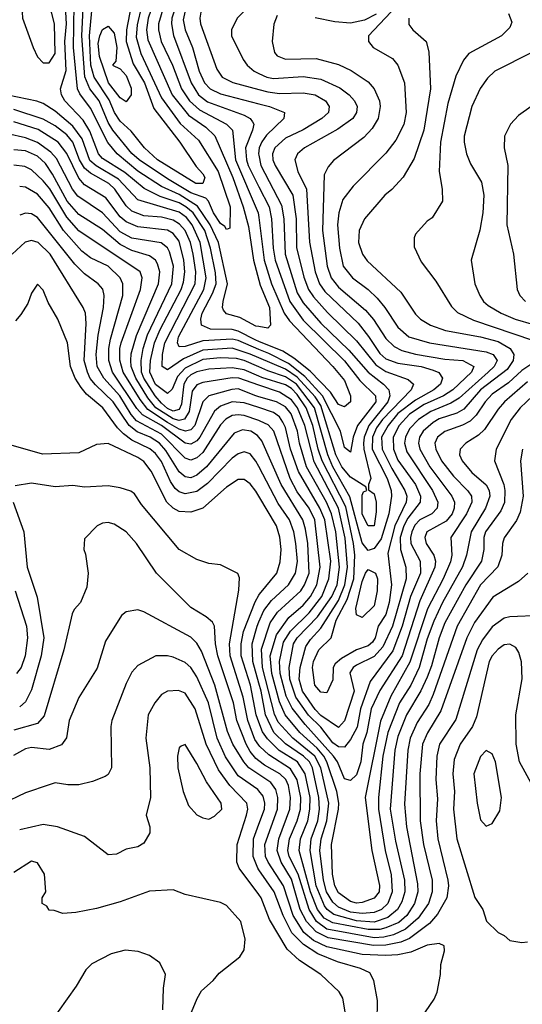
# Model space of a CAD drawing. Header units: inches. Extents: x 1793389 to 1900389, y 320802 to 470796.
# Tile 661 of 752: x 1859190 to 1860892, y 443989 to 447324. Entities that reach past the tile are written whole.
import ezdxf

# ---------------------------------------------------------------- set-up
doc = ezdxf.new("R2010")
doc.units = ezdxf.units.IN
doc.header["$MEASUREMENT"] = 0
doc.layers.add('B8454', color=7, linetype='Continuous')
doc.layers.add('B8464', color=7, linetype='Continuous')

msp = doc.modelspace()

# ---------------------------------------------------------------- linework, layer by layer
at = {"layer": 'B8454', "color": 2}
for points, elevation in [([(1860000, 447664.1), (1859990, 447661.1), (1859910, 447648.6), (1859845.4, 447645.4), (1859810, 447636.8), (1859770, 447610.9), (1859750.2, 447590), (1859720.7, 447550), (1859662.5, 447437.5), (1859625, 447330), (1859619.7, 447290), (1859624.2, 447255.8), (1859706, 447070), (1859761.5, 447001.5), (1859820.6, 446960.6), (1859851.1, 446931.1), (1859911.8, 446790), (1859946.9, 446690), (1859964.3, 446624.3), (1859982, 446510), (1860000, 446442.6)], 334), ([(1860000, 447627), (1859910, 447597.7), (1859810, 447582.4), (1859790, 447569.6), (1859772, 447548), (1859708.1, 447450), (1859683.2, 447390), (1859660.2, 447310), (1859659.7, 447290), (1859669.1, 447250), (1859706.9, 447170), (1859737.6, 447090), (1859764.7, 447050), (1859799.3, 447019.3), (1859890.6, 446970), (1859910.4, 446950), (1859921.1, 446850), (1859998, 446670), (1860000, 446654.3)], 338), ([(1860000, 447582.6), (1859930, 447551.1), (1859830, 447523.5), (1859797.8, 447502.2), (1859778, 447482), (1859753.1, 447446.9), (1859726.3, 447393.7), (1859705.2, 447330), (1859703.9, 447310), (1859711.1, 447271.1), (1859770.2, 447110), (1859795.6, 447070), (1859826.1, 447046.1), (1859950, 447000.9), (1859970.6, 446990), (1859978.5, 446978.6), (1859982.4, 446970), (1859978, 446950), (1859954.7, 446890), (1859958.2, 446850), (1859964.2, 446830), (1860000, 446758.6)], 342), ([(1860000, 447532.9), (1859930, 447499.8), (1859830, 447466.9), (1859789.4, 447430.6), (1859750, 447354.5), (1859743.7, 447323.7), (1859750.2, 447290), (1859775.6, 447230), (1859797.7, 447150), (1859816, 447110), (1859834.9, 447090), (1859870, 447072.7), (1860000, 447039.3)], 346), ([(1860000, 447478.2), (1859850, 447413.3), (1859822.4, 447390), (1859803.1, 447350), (1859799.5, 447330), (1859802, 447310), (1859857.2, 447157.2), (1859875.5, 447130), (1859911.5, 447111.5), (1860000, 447087.7)], 350), ([(1859602, 447370), (1859587.4, 447307.4), (1859584.7, 447264.7), (1859599.7, 447210), (1859670, 447059.5), (1859733.2, 446973.2), (1859796, 446916), (1859861.8, 446810), (1859903.2, 446690), (1859902, 446618), (1859890, 446613.2), (1859884.2, 446624.2), (1859870, 446634), (1859845.8, 446670), (1859829.8, 446709.8), (1859819.8, 446719.8), (1859770, 446737.8), (1859690, 446785), (1859594.7, 446850), (1859570, 446871.2), (1859505.6, 446950), (1859490, 446975.6), (1859459.3, 447050), (1859427.8, 447090), (1859410.5, 447130.5), (1859399.9, 447270), (1859407.2, 447410)], 330), ([(1859567.4, 447372.6), (1859551.8, 447290), (1859550.2, 447250), (1859574.4, 447174.4), (1859612.1, 447110), (1859643.7, 447023.7), (1859732, 446910), (1859787.1, 446827.1), (1859810, 446802.8), (1859816.4, 446790), (1859810.2, 446769.8), (1859786.6, 446770), (1859656.3, 446850), (1859613, 446890), (1859567.2, 446947.2), (1859530, 446980.5), (1859510.8, 447010), (1859492.6, 447052.6), (1859442, 447130), (1859430.6, 447170), (1859426, 447270), (1859437.7, 447390)], 326), ([(1860000, 447402.8), (1859998.3, 447401.7), (1859926.8, 447330), (1859906.8, 447290), (1859907.3, 447270), (1859946.8, 447190), (1859960.7, 447170), (1859984, 447150), (1860000, 447142.5)], 354), ([(1860000, 446234.8), (1859990, 446239), (1859930, 446269.8), (1859910, 446274.8), (1859836.6, 446276.6), (1859805.1, 446290), (1859803.1, 446310), (1859807.8, 446330), (1859842.9, 446397.1), (1859854.8, 446430), (1859852.7, 446467.3), (1859836.5, 446550), (1859816.5, 446610), (1859777, 446670), (1859753.1, 446690), (1859730, 446703.7), (1859665.7, 446725.7), (1859612, 446752), (1859546.6, 446806.6), (1859470, 446854.3), (1859456.4, 446870), (1859427.1, 446947.1), (1859404.4, 446984.4), (1859343, 447050), (1859331.3, 447070), (1859327.8, 447090), (1859347.7, 447152.3), (1859343.2, 447250), (1859348.1, 447310), (1859346.2, 447350)], 338), ([(1860000, 446284.7), (1859990, 446286.6), (1859935.6, 446315.6), (1859890, 446327.6), (1859880.5, 446340.5), (1859876.2, 446350), (1859878.7, 446370), (1859893.3, 446430), (1859863.2, 446570), (1859835.4, 446630), (1859792.6, 446692.6), (1859730, 446732.2), (1859670, 446758.8), (1859590, 446810.8), (1859519.7, 446870), (1859488.3, 446908.3), (1859430, 447025.1), (1859393.2, 447073.2), (1859386.2, 447090), (1859372.7, 447230), (1859375, 447375)], 334), ([(1860000, 446207.6), (1859930, 446237.5), (1859910, 446241.7), (1859810, 446236.8), (1859750, 446216.9), (1859730, 446216), (1859724.4, 446230), (1859727.8, 446250), (1859813.3, 446410), (1859822, 446450), (1859801, 446570), (1859773.8, 446630), (1859754.7, 446654.7), (1859730, 446672.9), (1859590, 446714), (1859524.6, 446784.6), (1859448.9, 446828.9), (1859427.4, 446847.4), (1859401, 446921), (1859370, 446963.5), (1859310, 447014.3), (1859270, 447040.5), (1859248.6, 447048.6), (1859150, 447068.7)], 342), ([(1860000, 446179), (1859970, 446191.9), (1859910, 446211.4), (1859810, 446204.7), (1859745, 446175), (1859690, 446138.4), (1859672.7, 446150), (1859673.1, 446190), (1859681.6, 446230), (1859784.1, 446430), (1859786, 446470), (1859777.3, 446530), (1859768.1, 446570), (1859749.9, 446609.9), (1859731.6, 446631.6), (1859710, 446644.8), (1859670, 446655.3), (1859610, 446660.3), (1859570, 446676), (1859550, 446694.3), (1859512, 446750), (1859492.3, 446770), (1859430, 446804.5), (1859410, 446821), (1859392.9, 446850), (1859370, 446909.6), (1859350, 446934.5), (1859310, 446965.1), (1859270, 446987.7), (1859170, 447019.8)], 346), ([(1860000, 446148.1), (1859950, 446169.8), (1859923.8, 446176.2), (1859870, 446179), (1859810, 446173.2), (1859750, 446143.7), (1859724, 446116), (1859706.7, 446073.3), (1859690, 446057.6), (1859650, 446088.8), (1859630.7, 446130), (1859633.2, 446170), (1859646.5, 446230), (1859665.2, 446274.8), (1859736.8, 446410), (1859744.9, 446435.1), (1859748.9, 446470), (1859746.2, 446510), (1859730, 446573.6), (1859710, 446600.4), (1859690, 446611.8), (1859590, 446623.1), (1859550, 446639.8), (1859530, 446656.9), (1859481.3, 446721.3), (1859410, 446765.1), (1859390, 446788), (1859350, 446871.6), (1859320.5, 446910), (1859252.8, 446952.8), (1859170, 446978.8)], 350), ([(1860000, 446116.5), (1859950, 446138.2), (1859910, 446145), (1859830, 446140.8), (1859790, 446131.6), (1859770, 446121.2), (1859756.9, 446110), (1859746, 446090), (1859737.6, 446022.4), (1859730, 446003.9), (1859710, 445998.6), (1859690, 446007.2), (1859670, 446025.5), (1859648.4, 446050), (1859610.5, 446110), (1859603, 446130), (1859601.5, 446170), (1859608.1, 446210), (1859622.8, 446257.2), (1859705.6, 446430), (1859710.8, 446490), (1859697.7, 446537.7), (1859690, 446551.6), (1859668.6, 446568.6), (1859570, 446584.5), (1859530, 446606.2), (1859470, 446669.7), (1859386.9, 446726.9), (1859368.8, 446750), (1859314.1, 446854.1), (1859295.6, 446875.6), (1859250, 446908.6), (1859210, 446924.5), (1859150, 446937.3)], 354), ([(1860000, 446086.7), (1859932.3, 446110), (1859910, 446110.7), (1859810, 446095.6), (1859790, 446088), (1859774, 446066), (1859763.4, 445996.6), (1859748.6, 445971.4), (1859730, 445966.9), (1859710, 445972.3), (1859651.5, 446010), (1859624, 446044), (1859583.2, 446110), (1859567.2, 446150), (1859566, 446170), (1859567.4, 446192.6), (1859585.1, 446254.9), (1859659.7, 446430), (1859664, 446470), (1859657.2, 446497.2), (1859649.6, 446510), (1859630, 446524.7), (1859570, 446542), (1859530, 446562.4), (1859470, 446613.7), (1859390, 446664), (1859350.9, 446710), (1859301.3, 446801.3), (1859276.9, 446836.9), (1859250, 446861.7), (1859210, 446880.4), (1859170, 446883.5)], 358), ([(1860000, 446880.4), (1859999.1, 446870), (1860000, 446865.4)], 346), ([(1860000, 446047), (1859990, 446049.8), (1859930, 446073.6), (1859907.8, 446072.2), (1859830, 446049.7), (1859810, 446029.4), (1859783.2, 445950), (1859770, 445935.1), (1859751, 445930), (1859730, 445936.8), (1859690, 445960.2), (1859624.3, 446004.3), (1859598, 446038), (1859540.7, 446130), (1859528.8, 446171.2), (1859528.9, 446210), (1859534, 446230), (1859599.1, 446410), (1859604.7, 446450), (1859597.6, 446470), (1859390, 446609.7), (1859350, 446655.4), (1859291.7, 446751.7), (1859270, 446778.9), (1859230, 446816.3), (1859207.3, 446827.3), (1859170, 446831.1)], 362), ([(1860000, 446010.2), (1859950, 446026.4), (1859910, 446029.8), (1859870, 446014.8), (1859850, 445998), (1859800.2, 445910), (1859790, 445897.7), (1859770, 445886.2), (1859750, 445889.8), (1859670, 445949.2), (1859606, 445986), (1859587.1, 446007.1), (1859504.5, 446130), (1859491.7, 446170), (1859491.7, 446210), (1859498, 446242), (1859539.1, 446390), (1859538.9, 446430), (1859529.7, 446450), (1859490, 446489.7), (1859430, 446517.4), (1859400.5, 446540.5), (1859338, 446610), (1859290, 446687.6), (1859250, 446733.3), (1859210, 446756.9), (1859190, 446759.6)], 366), ([(1860000, 445966.2), (1859950, 445983.1), (1859930, 445986.2), (1859910, 445983.1), (1859888.6, 445971.4), (1859870, 445951.5), (1859810, 445858), (1859790, 445839.7), (1859770, 445832.6), (1859750, 445838.9), (1859670, 445920.6), (1859586, 445965.9), (1859567.4, 445987.4), (1859528.9, 446050), (1859475.3, 446110), (1859452.9, 446150), (1859448.7, 446190), (1859455.6, 446255.6), (1859474, 446350), (1859475.6, 446390), (1859471.2, 446411.2), (1859456, 446430), (1859410, 446463.6), (1859376.6, 446496.6), (1859250, 446654), (1859230, 446667.3), (1859210, 446669.5), (1859190, 446662.7)], 370), ([(1860000, 445909.9), (1859995.4, 445915.4), (1859972.3, 445930), (1859944.5, 445935.5), (1859915.8, 445924.2), (1859823.1, 445810), (1859790, 445781.1), (1859770, 445772.6), (1859750, 445775.8), (1859730, 445793.3), (1859685.2, 445865.2), (1859663.9, 445890), (1859631.3, 445910), (1859588.2, 445928.2), (1859560.3, 445950), (1859506.4, 446030), (1859447.2, 446087.2), (1859429.2, 446109.2), (1859419.8, 446130), (1859408.7, 446170), (1859414.8, 446294.8), (1859413, 446330), (1859404.5, 446350), (1859293, 446530), (1859252.3, 446570), (1859230, 446576.2), (1859208.9, 446571.1), (1859164.4, 446530)], 374), ([(1860000, 445810.5), (1859990, 445829.4), (1859970, 445854), (1859950, 445860.7), (1859930, 445854), (1859910, 445839.6), (1859826.2, 445753.8), (1859790, 445726.6), (1859750, 445718.3), (1859730, 445724.7), (1859716.5, 445736.5), (1859700.4, 445760.4), (1859670, 445827.6), (1859650, 445855.4), (1859631.2, 445871.2), (1859570, 445899.8), (1859541.3, 445921.3), (1859521.4, 445941.4), (1859471.2, 446010), (1859415.8, 446055.8), (1859398, 446078), (1859378, 446110), (1859361.6, 446150), (1859351.8, 446230), (1859319.3, 446310), (1859286.8, 446366.8), (1859270, 446408), (1859250, 446428), (1859230, 446398), (1859217.5, 446362.5), (1859194.4, 446325.6), (1859175.3, 446304.7)], 378), ([(1860000, 445710.2), (1859990, 445727), (1859970, 445752), (1859950, 445767), (1859930, 445767), (1859890, 445740.7), (1859810, 445669.6), (1859770, 445656.3), (1859730, 445658.7), (1859710, 445669.6), (1859688, 445690), (1859635.4, 445795.4), (1859610, 445827.6), (1859590, 445841.3), (1859490, 445889.3), (1859450, 445885.2), (1859390, 445857.2), (1859267.1, 445852.9), (1859138, 445890)], 382), ([(1860000, 444866.7), (1859986.2, 444886.2), (1859962, 444950), (1859946.2, 445030), (1859903.1, 445170), (1859900.9, 445210), (1859932.3, 445392.3), (1859934, 445434), (1859928.7, 445448.7), (1859870, 445478), (1859830, 445482), (1859790, 445495.3), (1859730, 445529.2), (1859602, 445682), (1859578.4, 445718.4), (1859566.8, 445726.8), (1859530, 445739), (1859490, 445745.2), (1859410, 445740.9), (1859370, 445746.6), (1859310, 445742), (1859230, 445754.5), (1859174.8, 445745.2)], 386), ([(1859168.2, 445690), (1859203.7, 445590), (1859215.8, 445470), (1859248.7, 445368.7), (1859272, 445230), (1859263.1, 445170), (1859230, 445054), (1859210, 445013.2), (1859190, 444997)], 386), ([(1860000, 444814.1), (1859990, 444821.7), (1859970, 444845.1), (1859956.5, 444870), (1859925.6, 444950), (1859913.8, 445010), (1859861.5, 445170), (1859853.5, 445210), (1859849.6, 445269.6), (1859843.3, 445283.3), (1859822, 445302), (1859770, 445332.7), (1859653.2, 445450), (1859586, 445550), (1859550, 445589.2), (1859510, 445616), (1859490, 445621.2), (1859470, 445619), (1859452, 445610), (1859410, 445566), (1859406.8, 445530), (1859413.4, 445513.4), (1859422, 445450), (1859417.5, 445402.5), (1859396, 445350), (1859374, 445326), (1859367.9, 445312.1), (1859339.3, 445190), (1859273.4, 444966.6), (1859250, 444940.7), (1859170, 444918)], 390), ([(1859174.3, 445390), (1859212.9, 445270), (1859216.9, 445230), (1859208.9, 445170), (1859194.9, 445130), (1859179.1, 445110)], 382), ([(1860000, 444945.3), (1859990.7, 444970), (1859971.4, 445070), (1859939.8, 445170), (1859939.8, 445210), (1859948.3, 445251.7), (1859987.1, 445352.9), (1860000, 445374.6)], 382), ([(1860000, 444767), (1859965.4, 444790), (1859948.5, 444810), (1859912.3, 444870), (1859893.4, 444913.4), (1859850.9, 445070), (1859805.3, 445185.3), (1859790, 445212.7), (1859770, 445232.3), (1859610, 445319), (1859590, 445325.2), (1859550, 445319), (1859534.4, 445305.6), (1859480.4, 445219.6), (1859452.5, 445127.5), (1859390, 445028.7), (1859358, 444950), (1859348.1, 444891.9), (1859332.1, 444867.9), (1859290, 444852), (1859230, 444858.4), (1859210, 444854.5), (1859168.5, 444831.5)], 394), ([(1860000, 445077.2), (1859979.8, 445150), (1859977.1, 445210), (1859993.6, 445270), (1860000, 445284.4)], 378), ([(1860000, 444711.6), (1859996.2, 444716.2), (1859930, 444763), (1859886.9, 444826.9), (1859858.8, 444890), (1859829.8, 445010), (1859790, 445098), (1859770, 445129.5), (1859750, 445147.3), (1859710, 445164.5), (1859690, 445169.4), (1859650.7, 445169.3), (1859590, 445137.2), (1859570, 445114), (1859550, 445075.3), (1859502, 444950), (1859498.8, 444930), (1859501, 444790), (1859490, 444768), (1859479.8, 444760.2), (1859436.8, 444743.2), (1859390, 444732.7), (1859352.5, 444732.5), (1859310, 444739.3), (1859290, 444732.7), (1859210, 444705.2), (1859130, 444667)], 398), ([(1860000, 444360.5), (1859933.3, 444450), (1859925.6, 444470), (1859926, 444530), (1859957.7, 444630), (1859962, 444650), (1859958.7, 444670), (1859901.1, 444730), (1859863.2, 444783.2), (1859821.7, 444870), (1859784.2, 444990), (1859750, 445042.7), (1859727.5, 445052.5), (1859690.5, 445049.5), (1859670, 445039), (1859647.3, 445010), (1859625.5, 444970), (1859617.1, 444890), (1859630.5, 444790), (1859633, 444690), (1859618.8, 444630), (1859630.8, 444590), (1859630.8, 444570), (1859610, 444535.3), (1859590, 444522), (1859550, 444514), (1859518, 444498), (1859490, 444495.3), (1859410, 444557.2), (1859318, 444590), (1859270, 444598), (1859190, 444579.5)], 402), ([(1860000, 444444.3), (1859996, 444450), (1859980.4, 444490), (1859982, 444550), (1860000, 444599.3)], 398), ([(1859726.5, 443853.5), (1859791.5, 444008.5), (1859805.6, 444034.4), (1859845.2, 444070), (1859865.4, 444094.6), (1859935.3, 444150), (1859950, 444174), (1859953.2, 444210), (1859939, 444270), (1859890, 444324), (1859870, 444334), (1859750, 444361.2), (1859710, 444377.2), (1859630, 444372.7), (1859530, 444336), (1859450, 444313.2), (1859379.8, 444300.2), (1859336.4, 444296.4), (1859307.3, 444307.3), (1859290, 444308), (1859282, 444322), (1859266, 444330), (1859266, 444350), (1859278, 444370), (1859274, 444430), (1859250, 444468), (1859230, 444474), (1859170, 444435.3)], 406), ([(1859675.1, 443970), (1859676.5, 444043.5), (1859684, 444090), (1859664, 444130), (1859630, 444154), (1859591.6, 444168.4), (1859547.1, 444172.9), (1859499.8, 444160.2), (1859434.4, 444125.6), (1859414.4, 444105.6), (1859381, 444050), (1859290, 443922)], 410)]:
    msp.add_lwpolyline(points, dxfattribs=dict(at, elevation=elevation))
for points, elevation in [([(1859250, 447379.5), (1859212, 447370), (1859198.8, 447350), (1859199.1, 447330), (1859235.5, 447230), (1859250, 447198.8), (1859270, 447178.8), (1859290, 447178.8), (1859309.6, 447210.4), (1859308, 447310), (1859297.6, 447350), (1859290, 447362.7), (1859270, 447377)], 342), ([(1859550, 447046), (1859530, 447059.5), (1859491.2, 447110), (1859460, 447200), (1859455.9, 447244.1), (1859461, 447270), (1859470, 447290.7), (1859490, 447302.8), (1859510, 447278.8), (1859519.2, 447230), (1859515.6, 447184.4), (1859504.7, 447170), (1859530, 447158), (1859550, 447135.5), (1859567.7, 447092.3), (1859567.3, 447070)], 322), ([(1859750, 444868.7), (1859736.9, 444863.1), (1859730, 444858), (1859724, 444830), (1859725.5, 444790), (1859744, 444710), (1859762, 444662), (1859790, 444631.3), (1859810, 444621), (1859830, 444616), (1859850, 444626), (1859874, 444650), (1859872.7, 444670), (1859822.6, 444742.6), (1859790, 444805.2)], 406)]:
    msp.add_lwpolyline(points, close=True, dxfattribs=dict(at, elevation=elevation))
at = {"layer": 'B8464', "color": 2}
for points, elevation in [([(1860485.2, 447390), (1860370.7, 447270), (1860370.8, 447250), (1860386.8, 447230), (1860452.8, 447192.8), (1860470.5, 447170.5), (1860492.7, 447110), (1860498.4, 447010), (1860490.3, 446969.7), (1860463.9, 446916.1), (1860430, 446872.7), (1860319, 446761), (1860284.6, 446715.4), (1860270.4, 446670), (1860266, 446630), (1860272.9, 446550), (1860285.3, 446490), (1860317.1, 446450), (1860370.2, 446410.2), (1860401, 446381), (1860426.7, 446350), (1860470, 446283), (1860507.7, 446250), (1860578, 446230), (1860770, 446199.6), (1860793, 446190), (1860806.4, 446170), (1860797, 446150), (1860776.9, 446130), (1860677.6, 446042.4), (1860650, 446025.8), (1860582.4, 445997.6), (1860540.3, 445970), (1860510, 445938), (1860496.9, 445910), (1860493.6, 445890), (1860500.7, 445860.7), (1860588, 445730), (1860605.7, 445690), (1860603.7, 445670), (1860585.5, 445650), (1860544.6, 445630), (1860527.8, 445612.2), (1860517.8, 445590), (1860513.2, 445570), (1860514.9, 445550), (1860546, 445490), (1860546.9, 445450), (1860513.8, 445370), (1860485.4, 445270), (1860453.5, 445186.5), (1860377.1, 445082.9), (1860344.3, 444990), (1860332.7, 444927.3), (1860310, 444885.6), (1860290, 444859.6), (1860270, 444861), (1860250, 444874.5), (1860210, 444927.4), (1860168, 444968), (1860125.2, 445030), (1860104.7, 445090), (1860102.9, 445130), (1860117.2, 445210), (1860130, 445230.3), (1860198.1, 445301.9), (1860247.3, 445370), (1860264.7, 445410), (1860273.3, 445470), (1860261, 445590), (1860246.1, 445650), (1860229, 445690), (1860161, 445810), (1860137.7, 445890), (1860130.7, 445930), (1860109.2, 445989.2), (1860090, 446012.8), (1860059.6, 446030), (1860000, 446047)], 362), ([(1860845.4, 447345.4), (1860856, 447316), (1860850, 447298), (1860822, 447270), (1860710.5, 447209.5), (1860692.8, 447187.2), (1860666.6, 447133.4), (1860639.9, 447040.1), (1860614.4, 446910), (1860610.6, 446810.6), (1860621, 446750), (1860622, 446710), (1860586.4, 446653.6), (1860570, 446642), (1860530, 446598), (1860525.4, 446585.4), (1860525.4, 446554.6), (1860550, 446504.7), (1860598.8, 446438.8), (1860652.3, 446352.3), (1860672.1, 446332.1), (1860727, 446307), (1860930, 446238)], 370), ([(1860061.7, 447338.3), (1860050.5, 447309.5), (1860045.5, 447250), (1860052.8, 447212.8), (1860062, 447202), (1860090, 447190.4), (1860193.5, 447193.5), (1860270, 447173), (1860311.9, 447151.9), (1860370, 447114), (1860390.3, 447090.3), (1860408.4, 447050), (1860410.4, 447030), (1860403.8, 446990), (1860383.9, 446956.1), (1860355.1, 446924.9), (1860252.3, 446847.7), (1860234.2, 446825.8), (1860221.3, 446798.7), (1860215.2, 446610), (1860231.5, 446490), (1860245.2, 446450), (1860270, 446418.7), (1860360.9, 446340.9), (1860388.4, 446308.4), (1860430, 446244.4), (1860457.8, 446217.8), (1860484.1, 446204.1), (1860530, 446191.3), (1860630, 446174.9), (1860691, 446170), (1860728, 446150), (1860720.3, 446130), (1860656.5, 446070), (1860625.3, 446050), (1860559.7, 446020.3), (1860510, 445987.8), (1860475.5, 445950), (1860454.4, 445910), (1860455.9, 445870), (1860470, 445832.4), (1860530.2, 445750), (1860546.7, 445710), (1860546.5, 445690), (1860504.7, 445635.3), (1860491, 445610), (1860478.2, 445570), (1860479.2, 445530), (1860497.7, 445470), (1860498.5, 445430), (1860451.9, 445270), (1860419.8, 445200.2), (1860390, 445167.3), (1860330, 445138), (1860319.3, 445130), (1860308.1, 445111.9), (1860322.6, 445050), (1860290, 444949), (1860270, 444927), (1860210, 444967), (1860190, 444987.3), (1860148.2, 445050), (1860136.8, 445090), (1860139.3, 445130), (1860159.4, 445200.6), (1860174.9, 445225.1), (1860210, 445263.7), (1860270, 445356.9), (1860291.1, 445410), (1860299.9, 445470), (1860292.1, 445567.9), (1860269.3, 445669.3), (1860186.6, 445826.6), (1860156.1, 445950), (1860130.6, 446010), (1860110, 446037.2), (1860070, 446062.5), (1860000, 446086.7)], 358), ([(1860508, 447330), (1860508, 447308), (1860521, 447290), (1860566.8, 447250), (1860575.9, 447215.9), (1860581.3, 447090), (1860558, 446950), (1860525.3, 446854.7), (1860488.5, 446791.5), (1860450.4, 446749.6), (1860426, 446730), (1860357.3, 446650), (1860339.1, 446610), (1860337.1, 446570), (1860350.4, 446530.4), (1860367.1, 446507.1), (1860480.9, 446400.9), (1860530, 446326.8), (1860546.8, 446310), (1860581, 446290), (1860631.5, 446271.5), (1860750, 446250.2), (1860810, 446233.8), (1860851.1, 446211.1), (1860863.1, 446190), (1860860.9, 446170), (1860840.6, 446139.4), (1860750.2, 446070), (1860694.5, 446005.5), (1860670, 445992), (1860610, 445971.9), (1860590, 445959.8), (1860556, 445930), (1860544, 445910), (1860540.2, 445890), (1860545.2, 445870), (1860578.5, 445810), (1860653.1, 445710), (1860662.3, 445690), (1860661.5, 445670), (1860654, 445650), (1860633.8, 445626.2), (1860568.5, 445590), (1860562, 445570), (1860566, 445550), (1860592, 445510), (1860598.3, 445490), (1860596.1, 445470), (1860544.4, 445355.6), (1860484.7, 445170), (1860410, 445051.8), (1860380.7, 444990), (1860366, 444910), (1860351.6, 444870), (1860345.2, 444810), (1860330, 444766.6), (1860310, 444747), (1860290, 444752.3), (1860266.6, 444810), (1860253.1, 444830), (1860156.7, 444936.7), (1860112.7, 444992.7), (1860092.7, 445032.7), (1860072, 445110), (1860069.8, 445150.2), (1860083.8, 445216.2), (1860107, 445253), (1860170, 445314.7), (1860213.3, 445370), (1860237.1, 445430), (1860243.2, 445490), (1860222.9, 445630), (1860206.3, 445670), (1860134.2, 445794.3), (1860107.2, 445870), (1860090, 445942.7), (1860081.5, 445961.5), (1860070, 445978.9), (1860050, 445994), (1860000, 446010.2)], 366), ([(1860397, 447343), (1860357.3, 447322.7), (1860310, 447313), (1860256.6, 447316.6), (1860190, 447330.8)], 358), ([(1860926.1, 447213.9), (1860798.8, 447150), (1860773.8, 447126.2), (1860748.8, 447091.2), (1860720.5, 447030), (1860695.5, 446930), (1860695.5, 446910), (1860703, 446870), (1860716.1, 446836.1), (1860754.2, 446774.2), (1860761.6, 446730), (1860758.4, 446670), (1860748.1, 446611.9), (1860718.8, 446510), (1860730.7, 446430), (1860747.7, 446390), (1860760.7, 446370), (1860776.7, 446356.7), (1860820.7, 446330), (1860867.3, 446310), (1860930, 446291.6)], 374), ([(1860000, 447142.5), (1860026.8, 447130), (1860050, 447125.2), (1860150, 447131.7), (1860210, 447122.6), (1860273.7, 447093.7), (1860305.5, 447070), (1860323.8, 447050), (1860332.2, 447030), (1860330.4, 447010.4), (1860318, 446990), (1860267, 446953), (1860154, 446890), (1860130.6, 446870), (1860121.6, 446850), (1860132.2, 446810), (1860160.9, 446750), (1860171.3, 446571.3), (1860190.2, 446470), (1860205.2, 446430), (1860223.4, 446403.4), (1860335.9, 446295.9), (1860371.7, 446251.7), (1860410, 446193.7), (1860430, 446176), (1860470, 446161.3), (1860550, 446149.1), (1860590, 446137.7), (1860608.9, 446128.9), (1860621.3, 446110), (1860614.9, 446090), (1860592.2, 446070), (1860530, 446035.9), (1860470.2, 445990), (1860437.5, 445950), (1860415.6, 445910), (1860417.5, 445870), (1860450, 445804.2), (1860494, 445730), (1860500.8, 445710), (1860498.5, 445690), (1860459.8, 445610), (1860436.7, 445516.7), (1860449.1, 445410), (1860440.7, 445350), (1860430.2, 445310), (1860403.6, 445270), (1860393.6, 445230), (1860384.5, 445215.5), (1860370, 445203.1), (1860330, 445189.8), (1860279.2, 445160.8), (1860258, 445142), (1860252, 445130), (1860250, 445088), (1860230, 445044), (1860210, 445046), (1860189.7, 445070), (1860181, 445130), (1860184.8, 445150), (1860203.5, 445190), (1860245.1, 445230), (1860262.2, 445290), (1860299.3, 445360.7), (1860321.2, 445430), (1860325, 445510), (1860320.8, 445550), (1860294.6, 445674.6), (1860214.5, 445830), (1860200.8, 445870), (1860182.8, 445950), (1860159.9, 446010), (1860130, 446054.2), (1860110, 446075.2), (1860090, 446087.4), (1860010, 446112.2), (1860000, 446116.5)], 354), ([(1860000, 447087.7), (1860030, 447079.6), (1860070, 447074), (1860150, 447076.9), (1860190, 447070.3), (1860225.5, 447050), (1860238, 447030), (1860235.5, 447010), (1860213.4, 446990), (1860150, 446951.1), (1860090, 446923.5), (1860054, 446890), (1860046.3, 446870), (1860047.7, 446850), (1860055.6, 446830), (1860115.2, 446730), (1860126, 446650), (1860127.8, 446552.2), (1860151.9, 446451.9), (1860168, 446410), (1860185.2, 446385.2), (1860232.4, 446332.4), (1860330, 446236.5), (1860395.8, 446155.7), (1860430, 446132.2), (1860505.5, 446105.5), (1860523, 446090), (1860515.8, 446070), (1860418.5, 445970), (1860398.7, 445941.3), (1860384.8, 445910), (1860383.9, 445870), (1860434.3, 445770), (1860448, 445730), (1860449.1, 445710), (1860440.2, 445650), (1860414.4, 445565.6), (1860390, 445532.8), (1860370, 445526), (1860350, 445552.3), (1860308.4, 445708.4), (1860250.6, 445810), (1860233.1, 445850), (1860188.4, 446010), (1860127.3, 446090), (1860090, 446115), (1860030, 446135), (1860000, 446148.1)], 350), ([(1860000, 447039.3), (1860036, 447030), (1860086.8, 447010), (1860084.9, 446990), (1860026.3, 446933.7), (1860009.4, 446910.6), (1860000.8, 446890), (1860000, 446880.4)], 346), ([(1860922, 447030), (1860879.6, 447000.4), (1860852, 446970), (1860831.3, 446930), (1860830.8, 446890), (1860843, 446830), (1860839.3, 446630), (1860862, 446530), (1860874, 446410), (1860884, 446390), (1860902.8, 446370)], 378), ([(1860000, 446865.4), (1860006.9, 446830), (1860076.3, 446696.3), (1860083.9, 446650), (1860089.2, 446530), (1860130, 446399.3), (1860150, 446365.7), (1860210, 446296), (1860304.6, 446204.6), (1860370.1, 446130.1), (1860422, 446090), (1860440.3, 446070), (1860443.6, 446050), (1860436.3, 446030), (1860371.8, 445950), (1860356.8, 445910), (1860354.6, 445890), (1860355.3, 445870), (1860378.8, 445770), (1860371.3, 445750), (1860371.6, 445731.6), (1860390, 445718), (1860397, 445690), (1860397.2, 445657.2), (1860390, 445609.5), (1860370, 445609.6), (1860349.9, 445649.9), (1860350, 445714), (1860354.6, 445725.4), (1860366, 445730), (1860362, 445742), (1860310, 445774.7), (1860280.3, 445810), (1860260.6, 445850), (1860210, 446018), (1860190, 446047.3), (1860130, 446113.6), (1860090, 446140.5), (1860000, 446179)], 346), ([(1860000, 446758.6), (1860034.4, 446690), (1860043.2, 446650), (1860048.4, 446550), (1860055, 446510), (1860104.7, 446370), (1860150, 446306.3), (1860290, 446168.9), (1860341.9, 446101.9), (1860394.9, 446050), (1860396.5, 446030), (1860334.4, 445950), (1860319.5, 445910), (1860310, 445859), (1860290, 445875.3), (1860276.3, 445930), (1860215.6, 446050), (1860156.1, 446116.1), (1860099.9, 446159.9), (1860033.4, 446193.4), (1860000, 446207.6)], 342), ([(1860000, 446654.3), (1860018.4, 446510), (1860042.8, 446430), (1860086, 446330), (1860103.9, 446303.9), (1860250.3, 446150), (1860290, 446102), (1860310.4, 446050), (1860310.6, 446030), (1860290, 446013.2), (1860270, 446020.9), (1860242.2, 446062.2), (1860173.7, 446133.7), (1860118, 446178), (1860081.1, 446201.1), (1860000, 446234.8)], 338), ([(1860000, 446442.6), (1860004.8, 446424.8), (1860036.1, 446350), (1860038.8, 446290), (1860030, 446279), (1860000, 446284.7)], 334), ([(1860941.6, 446170), (1860890, 446136.4), (1860845.3, 446094.7), (1860790, 446056.4), (1860766.3, 446030), (1860735.6, 445984.4), (1860715.2, 445964.8), (1860690, 445951.1), (1860630, 445929.6), (1860604.4, 445910), (1860595.8, 445890), (1860599.5, 445870), (1860618, 445830), (1860658.6, 445778.6), (1860707.9, 445727.9), (1860719.5, 445710), (1860721.1, 445690), (1860702.7, 445650), (1860650.3, 445570), (1860652.9, 445510), (1860648.4, 445488.4), (1860623.9, 445430), (1860570.8, 445329.2), (1860511.5, 445148.5), (1860446.7, 445033.3), (1860411.7, 444948.3), (1860359.6, 444690), (1860382.3, 444510), (1860408.5, 444391.5), (1860406.7, 444370), (1860390, 444348), (1860350, 444333.6), (1860330, 444331.6), (1860310, 444337.4), (1860270, 444366.6), (1860256.8, 444390), (1860248.9, 444430), (1860245.8, 444530), (1860269, 444650), (1860270.9, 444670.9), (1860263.7, 444710), (1860230.6, 444810), (1860219.8, 444830), (1860197, 444857), (1860138.2, 444910), (1860088.9, 444970), (1860070, 445014), (1860043.9, 445110), (1860038.6, 445170), (1860059.9, 445240.1), (1860101.2, 445298.8), (1860150, 445341.5), (1860175.1, 445370), (1860196.2, 445410), (1860208, 445470), (1860189.8, 445630), (1860170, 445669.6), (1860130, 445724.7), (1860105.6, 445770), (1860050.9, 445930), (1860031.5, 445951.5), (1860004.6, 445964.6), (1860000, 445966.2)], 370), ([(1860910, 446097.7), (1860832.2, 446030), (1860810, 446005.1), (1860763.6, 445936.4), (1860743.2, 445916.8), (1860700.7, 445890), (1860682, 445870), (1860679.3, 445850), (1860688.4, 445830), (1860721.6, 445790), (1860769.1, 445749.1), (1860779.5, 445730), (1860781.7, 445710), (1860767.6, 445670), (1860718.3, 445590), (1860702.7, 445510), (1860689.3, 445470.7), (1860621.8, 445350), (1860592.9, 445287.1), (1860570, 445226.6), (1860543.2, 445130), (1860514.7, 445070), (1860476.5, 445010), (1860436.5, 444910), (1860420.2, 444830), (1860405.2, 444690), (1860405.2, 444650), (1860427.1, 444510), (1860447.5, 444427.5), (1860451.3, 444370), (1860436.9, 444330), (1860414.9, 444310), (1860390, 444299.8), (1860350, 444296.5), (1860310, 444301.2), (1860270, 444318.4), (1860250, 444335.1), (1860229.1, 444370), (1860218.7, 444410), (1860206.5, 444510), (1860210.7, 444550), (1860230.6, 444610), (1860237.3, 444670), (1860209.2, 444790), (1860189, 444830), (1860115.1, 444890), (1860065, 444945), (1860052.4, 444972.4), (1860012.6, 445130), (1860008.5, 445191.5), (1860038.6, 445281.4), (1860062.8, 445317.2), (1860141.7, 445390), (1860154.5, 445410), (1860169.8, 445450), (1860165.3, 445550), (1860158.3, 445598.3), (1860148.6, 445630), (1860075.5, 445750), (1860010, 445898), (1860000, 445909.9)], 374), ([(1860948.5, 446070), (1860884.9, 446010), (1860854, 445970), (1860803, 445870), (1860798, 445830), (1860828.9, 445750), (1860832.7, 445730), (1860831.2, 445688.8), (1860819.1, 445660.9), (1860767.7, 445590), (1860761.5, 445570), (1860761.7, 445530), (1860753.4, 445490), (1860700.2, 445410), (1860630, 445280.7), (1860610.2, 445230), (1860584.9, 445135.1), (1860570, 445097), (1860548.7, 445051.3), (1860500.2, 444970), (1860470, 444896), (1860460.7, 444850), (1860444.9, 444650), (1860462.2, 444542.2), (1860493.2, 444410), (1860494.7, 444370), (1860484.4, 444335.6), (1860469.4, 444310.6), (1860436.4, 444283.6), (1860390, 444267.8), (1860330, 444272.3), (1860253.3, 444293.3), (1860230.9, 444310), (1860222.4, 444322.4), (1860194, 444390), (1860173.2, 444510), (1860176.5, 444550), (1860199.4, 444610), (1860204.8, 444650), (1860202.9, 444690), (1860181, 444790), (1860171.4, 444810), (1860150.8, 444830), (1860090, 444870.8), (1860050.8, 444910), (1860022.9, 444970), (1860007.5, 445050), (1860000, 445077.2)], 378), ([(1860892.7, 445870), (1860886, 445830), (1860894.9, 445710), (1860884.2, 445655.8), (1860872, 445628), (1860830, 445568.7), (1860824.4, 445550), (1860823.1, 445510), (1860809, 445471), (1860750, 445409.6), (1860671.5, 445270), (1860590, 445038), (1860575.2, 445004.8), (1860536.1, 444943.9), (1860512.4, 444890), (1860504.7, 444850), (1860492.8, 444667.2), (1860499.6, 444590), (1860537.2, 444397.2), (1860538.5, 444370), (1860526.9, 444330), (1860501.5, 444290), (1860473.5, 444266.5), (1860430, 444247.5), (1860410, 444242), (1860370, 444242.1), (1860250, 444265.2), (1860221.3, 444281.3), (1860198, 444310), (1860175.3, 444370), (1860135.8, 444510), (1860141.2, 444550), (1860165.3, 444610), (1860172.9, 444650), (1860173.4, 444690), (1860156.2, 444770), (1860130.8, 444810), (1860068.8, 444848.8), (1860028.6, 444888.6), (1860012.4, 444912.4), (1860000, 444945.3)], 382), ([(1860000, 445284.4), (1860017.1, 445322.9), (1860043.1, 445356.9), (1860099.7, 445410), (1860124.4, 445450), (1860130.8, 445489.2), (1860125.1, 445550), (1860118.7, 445590), (1860103.5, 445630), (1860065.8, 445685.8), (1860000, 445810.5)], 378), ([(1860000, 445374.6), (1860002, 445378), (1860060.5, 445450), (1860072.4, 445487.6), (1860075.4, 445530), (1860070.9, 445570.9), (1860059.7, 445610), (1860000, 445710.2)], 382), ([(1860911, 445450), (1860879, 445421), (1860791.8, 445368.2), (1860730, 445282), (1860704, 445230), (1860616.5, 444983.5), (1860571.2, 444908.8), (1860554.3, 444870), (1860545.2, 444770), (1860546.5, 444610), (1860557.7, 444530), (1860586.3, 444410), (1860586.5, 444370), (1860574, 444330), (1860539.5, 444280.5), (1860496.5, 444243.5), (1860455.3, 444224.7), (1860423.5, 444216.5), (1860390, 444214.4), (1860230, 444244.1), (1860195.3, 444270), (1860169.9, 444310), (1860132.6, 444430), (1860102.9, 444490), (1860098.2, 444510), (1860103.7, 444550), (1860129.8, 444610), (1860140.7, 444650), (1860142.3, 444690), (1860130, 444749.4), (1860107.2, 444787.2), (1860033.8, 444833.8), (1860002.8, 444862.8), (1860000, 444866.7)], 386), ([(1860954.4, 445305.6), (1860850, 445302), (1860830, 445297), (1860790, 445267.3), (1860756.7, 445223.3), (1860739.6, 445190), (1860666.4, 444953.6), (1860612, 444870), (1860602.3, 444830), (1860599.6, 444750), (1860604.6, 444684.6), (1860600.3, 444610), (1860606, 444550), (1860639.6, 444410), (1860641.7, 444390), (1860636.5, 444350), (1860605.1, 444294.9), (1860577.8, 444262.2), (1860510, 444212), (1860480.7, 444199.3), (1860430, 444189), (1860387.8, 444187.8), (1860234.1, 444214.1), (1860194, 444234), (1860161.1, 444270), (1860139.8, 444310), (1860110, 444413.3), (1860075.5, 444470), (1860061.8, 444510), (1860067.8, 444550), (1860104.8, 444650), (1860106.6, 444690), (1860099.8, 444730), (1860091.1, 444751.1), (1860071.2, 444770), (1860019.4, 444799.4), (1860000, 444814.1)], 390), ([(1860927.9, 444727.9), (1860883, 444810), (1860871.2, 444870), (1860869.6, 444969.6), (1860891.7, 445091.7), (1860889.6, 445149.6), (1860880.7, 445180.7), (1860870, 445197.2), (1860850, 445209.3), (1860830, 445206.6), (1860810, 445192.3), (1860790, 445169.3), (1860780.3, 445150), (1860737.2, 444962.8), (1860723.1, 444930), (1860681.3, 444870), (1860661.5, 444818.5), (1860656.5, 444770), (1860662.6, 444710), (1860658.7, 444650), (1860670.4, 444550), (1860730.9, 444350.9), (1860758, 444310), (1860771.1, 444271.1), (1860810, 444232), (1860830, 444222), (1860850, 444204.7), (1860890, 444198), (1860910, 444201)], 394), ([(1860550, 443942), (1860593.6, 444006.4), (1860604, 444030), (1860615.3, 444090), (1860616.4, 444123.6), (1860628, 444170), (1860627.3, 444187.3), (1860610, 444195.3), (1860570, 444189.3), (1860514.3, 444165.7), (1860470, 444156.8), (1860430, 444153.8), (1860350, 444158), (1860230, 444183.7), (1860185.2, 444205.2), (1860152.6, 444232.6), (1860116.5, 444290), (1860083.8, 444390), (1860030.9, 444470), (1860022.4, 444490), (1860020.3, 444530), (1860063.5, 444650), (1860063.9, 444690), (1860056.8, 444716.8), (1860040.3, 444740.3), (1860000, 444767)], 394), ([(1860000, 444599.3), (1860018.5, 444650), (1860019.8, 444670), (1860014.1, 444694.1), (1860000, 444711.6)], 398), ([(1860400.9, 443930), (1860402, 444002), (1860389.3, 444070), (1860375.1, 444095.1), (1860344, 444110), (1860266.6, 444133.4), (1860199.7, 444159.7), (1860151.1, 444191.1), (1860111.2, 444231.2), (1860081.8, 444290), (1860052, 444370), (1860000, 444444.3)], 398), ([(1860000, 443501.6), (1860008.3, 443488.3), (1860090, 443439.1), (1860147.5, 443427.5), (1860210, 443406), (1860250, 443401), (1860270, 443404.7), (1860291.9, 443428.1), (1860306.8, 443513.2), (1860302.9, 443590), (1860305.6, 443630), (1860299.7, 443710), (1860305.1, 443890), (1860283.7, 444010), (1860271.3, 444031.3), (1860209.2, 444090), (1860137.7, 444137.7), (1860095.8, 444175.8), (1860036.4, 444276.4), (1860007.8, 444350), (1860000, 444360.5)], 402)]:
    msp.add_lwpolyline(points, dxfattribs=dict(at, elevation=elevation))
for points, elevation in [([(1860350, 445299), (1860330, 445308.7), (1860328.2, 445330), (1860350, 445421), (1860360.5, 445450), (1860370, 445461.6), (1860394.9, 445450), (1860401.7, 445430), (1860400.3, 445390), (1860390, 445339)], 350), ([(1860770, 444848.7), (1860750, 444828.7), (1860728.2, 444770), (1860738.8, 444670), (1860750, 444614), (1860770, 444592), (1860790, 444602), (1860815.5, 444644.5), (1860821.2, 444690), (1860801.2, 444810), (1860790, 444838)], 398)]:
    msp.add_lwpolyline(points, close=True, dxfattribs=dict(at, elevation=elevation))

doc.saveas('drawing.dxf')
